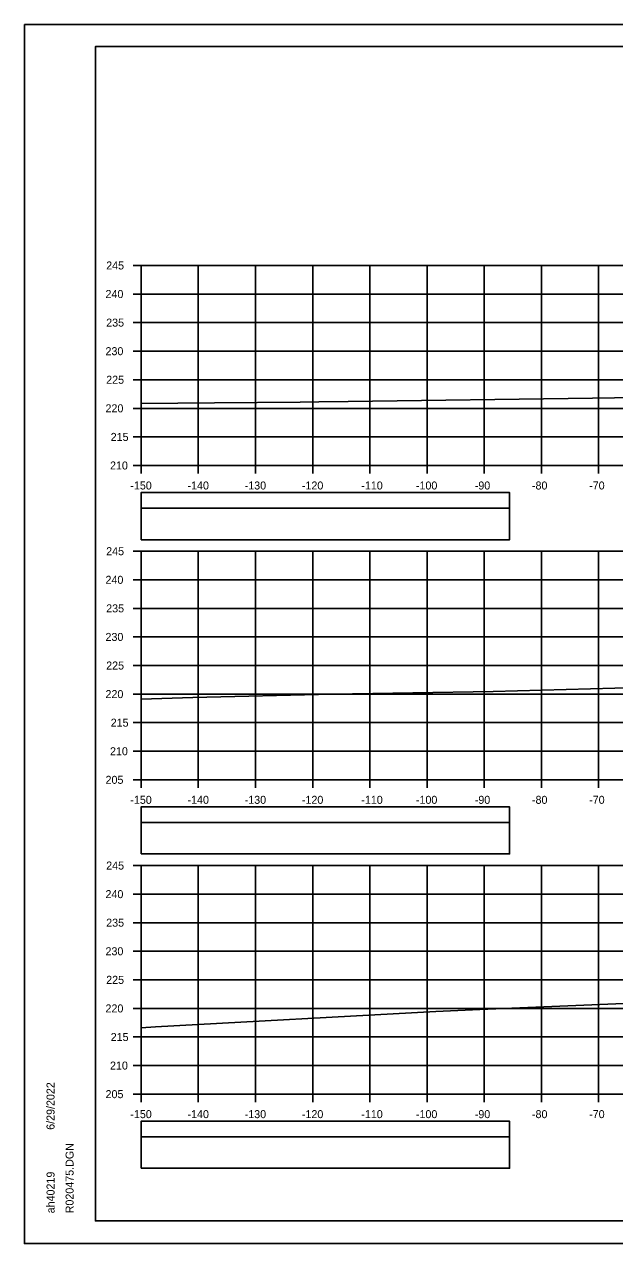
# Model space of a CAD drawing. Extents: x 1386544 to 1388153, y 379785 to 390999.
# Drawn here: x 1387189.3 to 1387292.5, y 389292.2 to 389505.6 of the extents above; entities that cross this region are included whole.
import ezdxf

# ---------------------------------------------------------------- set-up
doc = ezdxf.new("R2010")
doc.units = 0
for name, color, linetype in [('R_Axis', 7, 'Continuous'), ('R_Axis Annot', 7, 'Continuous'), ('R_Border', 7, 'Continuous'), ('R_Exist Surface', 7, 'Continuous'), ('R_Grid', 7, 'Continuous'), ('R_No Plot', 7, 'Continuous')]:
    doc.layers.add(name, color=color, linetype=linetype)

msp = doc.modelspace()

# ---------------------------------------------------------------- linework, layer by layer
at = {"layer": 'R_Axis'}
for p, q in [((1387208.28, 389463.39), (1387209.68, 389463.39)), ((1387209.68, 389428.39), (1387209.68, 389463.39)), ((1387208.28, 389458.39), (1387209.68, 389458.39)), ((1387208.28, 389453.39), (1387209.68, 389453.39)), ((1387208.28, 389448.39), (1387209.68, 389448.39)), ((1387208.28, 389443.39), (1387209.68, 389443.39)), ((1387208.28, 389438.39), (1387209.68, 389438.39)), ((1387208.28, 389433.39), (1387209.68, 389433.39)), ((1387208.28, 389428.39), (1387209.68, 389428.39)), ((1387209.68, 389428.39), (1387509.68, 389428.39)), ((1387209.68, 389426.99), (1387209.68, 389428.39)), ((1387219.68, 389426.99), (1387219.68, 389428.39)), ((1387229.68, 389426.99), (1387229.68, 389428.39)), ((1387239.68, 389426.99), (1387239.68, 389428.39)), ((1387249.68, 389426.99), (1387249.68, 389428.39)), ((1387259.68, 389426.99), (1387259.68, 389428.39)), ((1387269.68, 389426.99), (1387269.68, 389428.39)), ((1387279.68, 389426.99), (1387279.68, 389428.39)), ((1387289.68, 389426.99), (1387289.68, 389428.39)), ((1387208.28, 389413.39), (1387209.68, 389413.39)), ((1387209.68, 389373.39), (1387209.68, 389413.39)), ((1387208.28, 389408.39), (1387209.68, 389408.39)), ((1387208.28, 389403.39), (1387209.68, 389403.39)), ((1387208.28, 389398.39), (1387209.68, 389398.39)), ((1387208.28, 389393.39), (1387209.68, 389393.39)), ((1387208.28, 389388.39), (1387209.68, 389388.39)), ((1387208.28, 389383.39), (1387209.68, 389383.39)), ((1387208.28, 389378.39), (1387209.68, 389378.39)), ((1387208.28, 389373.39), (1387209.68, 389373.39)), ((1387209.68, 389373.39), (1387509.68, 389373.39)), ((1387209.68, 389371.99), (1387209.68, 389373.39)), ((1387219.68, 389371.99), (1387219.68, 389373.39)), ((1387229.68, 389371.99), (1387229.68, 389373.39)), ((1387239.68, 389371.99), (1387239.68, 389373.39)), ((1387249.68, 389371.99), (1387249.68, 389373.39)), ((1387259.68, 389371.99), (1387259.68, 389373.39)), ((1387269.68, 389371.99), (1387269.68, 389373.39)), ((1387279.68, 389371.99), (1387279.68, 389373.39)), ((1387289.68, 389371.99), (1387289.68, 389373.39)), ((1387208.28, 389358.39), (1387209.68, 389358.39)), ((1387209.68, 389318.39), (1387209.68, 389358.39)), ((1387208.28, 389353.39), (1387209.68, 389353.39)), ((1387208.28, 389348.39), (1387209.68, 389348.39)), ((1387208.28, 389343.39), (1387209.68, 389343.39)), ((1387208.28, 389338.39), (1387209.68, 389338.39)), ((1387208.28, 389333.39), (1387209.68, 389333.39)), ((1387208.28, 389328.39), (1387209.68, 389328.39)), ((1387208.28, 389323.39), (1387209.68, 389323.39)), ((1387208.28, 389318.39), (1387209.68, 389318.39)), ((1387209.68, 389318.39), (1387509.68, 389318.39)), ((1387209.68, 389316.99), (1387209.68, 389318.39)), ((1387219.68, 389316.99), (1387219.68, 389318.39)), ((1387229.68, 389316.99), (1387229.68, 389318.39)), ((1387239.68, 389316.99), (1387239.68, 389318.39)), ((1387249.68, 389316.99), (1387249.68, 389318.39)), ((1387259.68, 389316.99), (1387259.68, 389318.39)), ((1387269.68, 389316.99), (1387269.68, 389318.39)), ((1387279.68, 389316.99), (1387279.68, 389318.39)), ((1387289.68, 389316.99), (1387289.68, 389318.39))]:
    msp.add_line(p, q, dxfattribs=at)
at = {"layer": 'R_Axis Annot'}
for points in [[(1387209.68, 389420.94), (1387274.11, 389420.94), (1387274.11, 389423.65), (1387209.68, 389423.65)], [(1387209.68, 389415.41), (1387274.11, 389415.41), (1387274.11, 389420.94), (1387209.68, 389420.94)], [(1387209.68, 389365.94), (1387274.11, 389365.94), (1387274.11, 389368.65), (1387209.68, 389368.65)], [(1387209.68, 389360.41), (1387274.11, 389360.41), (1387274.11, 389365.94), (1387209.68, 389365.94)], [(1387209.68, 389310.94), (1387274.11, 389310.94), (1387274.11, 389313.65), (1387209.68, 389313.65)], [(1387209.68, 389305.41), (1387274.11, 389305.41), (1387274.11, 389310.94), (1387209.68, 389310.94)]]:
    msp.add_lwpolyline(points, close=True, dxfattribs=at)
at = {"layer": 'R_Border'}
for p, q in [((1387201.68, 389501.68), (1387517.86, 389501.68)), ((1387201.68, 389296.22), (1387201.68, 389501.68)), ((1387201.68, 389296.22), (1387201.68, 389296.22)), ((1387517.86, 389296.22), (1387201.68, 389296.22))]:
    msp.add_line(p, q, dxfattribs=at)
at = {"layer": 'R_Exist Surface'}
for points in [[(1387209.68, 389439.21), (1387222.53, 389439.33), (1387237.48, 389439.46), (1387240.77, 389439.5), (1387245.87, 389439.58), (1387288.59, 389440.19), (1387315.52, 389440.57), (1387339.49, 389440.87), (1387376.45, 389441.62), (1387384.31, 389441.78), (1387391.85, 389441.91), (1387436.49, 389442.55), (1387459.42, 389442.91), (1387485.85, 389443.35), (1387509.68, 389443.8)], [(1387209.68, 389387.5), (1387218.74, 389387.82), (1387243.14, 389388.4), (1387271.24, 389388.86), (1387292.52, 389389.41), (1387323.84, 389390.1), (1387376.37, 389391.27), (1387377.48, 389391.3), (1387379.26, 389391.34), (1387427.08, 389392.56), (1387462.08, 389393.37), (1387474.49, 389393.66), (1387496.44, 389394.21), (1387509.68, 389394.55)], [(1387209.68, 389330.02), (1387212.19, 389330.16), (1387261.24, 389332.86), (1387268.89, 389333.2), (1387295.51, 389334.28), (1387309.21, 389334.84), (1387314.13, 389335.02), (1387348.77, 389336.37), (1387369.89, 389336.67), (1387400.38, 389337.33), (1387421.69, 389337.78), (1387433.79, 389338.06), (1387473.23, 389339.12), (1387482.56, 389339.41), (1387497.75, 389339.8), (1387509.68, 389340.13)]]:
    msp.add_lwpolyline(points, dxfattribs=at)
at = {"layer": 'R_Grid'}
for p, q in [((1387209.68, 389463.39), (1387509.68, 389463.39)), ((1387209.68, 389428.39), (1387209.68, 389463.39)), ((1387219.68, 389428.39), (1387219.68, 389463.39)), ((1387229.68, 389428.39), (1387229.68, 389463.39)), ((1387239.68, 389428.39), (1387239.68, 389463.39)), ((1387249.68, 389428.39), (1387249.68, 389463.39)), ((1387259.68, 389428.39), (1387259.68, 389463.39)), ((1387269.68, 389428.39), (1387269.68, 389463.39)), ((1387279.68, 389428.39), (1387279.68, 389463.39)), ((1387289.68, 389428.39), (1387289.68, 389463.39)), ((1387209.68, 389458.39), (1387509.68, 389458.39)), ((1387209.68, 389453.39), (1387509.68, 389453.39)), ((1387209.68, 389448.39), (1387509.68, 389448.39)), ((1387209.68, 389443.39), (1387509.68, 389443.39)), ((1387209.68, 389438.39), (1387509.68, 389438.39)), ((1387209.68, 389433.39), (1387509.68, 389433.39)), ((1387209.68, 389428.39), (1387509.68, 389428.39)), ((1387209.68, 389413.39), (1387509.68, 389413.39)), ((1387209.68, 389373.39), (1387209.68, 389413.39)), ((1387219.68, 389373.39), (1387219.68, 389413.39)), ((1387229.68, 389373.39), (1387229.68, 389413.39)), ((1387239.68, 389373.39), (1387239.68, 389413.39)), ((1387249.68, 389373.39), (1387249.68, 389413.39)), ((1387259.68, 389373.39), (1387259.68, 389413.39)), ((1387269.68, 389373.39), (1387269.68, 389413.39)), ((1387279.68, 389373.39), (1387279.68, 389413.39)), ((1387289.68, 389373.39), (1387289.68, 389413.39)), ((1387209.68, 389408.39), (1387509.68, 389408.39)), ((1387209.68, 389403.39), (1387509.68, 389403.39)), ((1387209.68, 389398.39), (1387509.68, 389398.39)), ((1387209.68, 389393.39), (1387509.68, 389393.39)), ((1387209.68, 389388.39), (1387509.68, 389388.39)), ((1387209.68, 389383.39), (1387509.68, 389383.39)), ((1387209.68, 389378.39), (1387509.68, 389378.39)), ((1387209.68, 389373.39), (1387509.68, 389373.39)), ((1387209.68, 389358.39), (1387509.68, 389358.39)), ((1387209.68, 389318.39), (1387209.68, 389358.39)), ((1387219.68, 389318.39), (1387219.68, 389358.39)), ((1387229.68, 389318.39), (1387229.68, 389358.39)), ((1387239.68, 389318.39), (1387239.68, 389358.39)), ((1387249.68, 389318.39), (1387249.68, 389358.39)), ((1387259.68, 389318.39), (1387259.68, 389358.39)), ((1387269.68, 389318.39), (1387269.68, 389358.39)), ((1387279.68, 389318.39), (1387279.68, 389358.39)), ((1387289.68, 389318.39), (1387289.68, 389358.39)), ((1387209.68, 389353.39), (1387509.68, 389353.39)), ((1387209.68, 389348.39), (1387509.68, 389348.39)), ((1387209.68, 389343.39), (1387509.68, 389343.39)), ((1387209.68, 389338.39), (1387509.68, 389338.39)), ((1387209.68, 389333.39), (1387509.68, 389333.39)), ((1387209.68, 389328.39), (1387509.68, 389328.39)), ((1387209.68, 389323.39), (1387509.68, 389323.39)), ((1387209.68, 389318.39), (1387509.68, 389318.39))]:
    msp.add_line(p, q, dxfattribs=at)
at = {"layer": 'R_No Plot'}
for p, q in [((1387189.28, 389505.57), (1387522.61, 389505.57)), ((1387189.28, 389292.24), (1387522.61, 389292.24))]:
    msp.add_line(p, q, dxfattribs=at)
for points in [[(1387189.27, 389505.57), (1387522.61, 389505.57), (1387522.61, 389292.24), (1387189.27, 389292.24)], [(1387435.6, 389501.68), (1387455.22, 389501.68), (1387455.22, 389491.8), (1387471.33, 389491.8), (1387494.53, 389491.8), (1387494.53, 389467.47), (1387517.86, 389467.47), (1387517.86, 389296.22), (1387201.68, 389296.22), (1387201.68, 389501.68)]]:
    msp.add_lwpolyline(points, close=True, dxfattribs=at)

# ---------------------------------------------------------------- texts
at = {"layer": 'R_Axis Annot'}
for s, p in [('245', (1387203.57, 389462.69)), ('240', (1387203.45, 389457.69)), ('235', (1387203.57, 389452.69)), ('230', (1387203.45, 389447.69)), ('225', (1387203.57, 389442.69)), ('220', (1387203.45, 389437.69)), ('215', (1387204.36, 389432.69)), ('210', (1387204.24, 389427.69)), ('-150', (1387207.79, 389424.19)), ('-140', (1387217.79, 389424.19)), ('-130', (1387227.79, 389424.19)), ('-120', (1387237.79, 389424.19)), ('-110', (1387248.18, 389424.19)), ('-100', (1387257.73, 389424.19)), ('-90', (1387268.02, 389424.19)), ('-80', (1387278.02, 389424.19)), ('-70', (1387288.02, 389424.19)), ('245', (1387203.57, 389412.69)), ('240', (1387203.45, 389407.69)), ('235', (1387203.57, 389402.69)), ('230', (1387203.45, 389397.69)), ('225', (1387203.57, 389392.69)), ('220', (1387203.45, 389387.69)), ('215', (1387204.36, 389382.69)), ('210', (1387204.24, 389377.69)), ('205', (1387203.46, 389372.69)), ('-150', (1387207.79, 389369.19)), ('-140', (1387217.79, 389369.19)), ('-130', (1387227.79, 389369.19)), ('-120', (1387237.79, 389369.19)), ('-110', (1387248.18, 389369.19)), ('-100', (1387257.73, 389369.19)), ('-90', (1387268.02, 389369.19)), ('-80', (1387278.02, 389369.19)), ('-70', (1387288.02, 389369.19)), ('245', (1387203.57, 389357.69)), ('240', (1387203.45, 389352.69)), ('235', (1387203.57, 389347.69)), ('230', (1387203.45, 389342.69)), ('225', (1387203.57, 389337.69)), ('220', (1387203.45, 389332.69)), ('215', (1387204.36, 389327.69)), ('210', (1387204.24, 389322.69)), ('205', (1387203.46, 389317.69)), ('-150', (1387207.79, 389314.19)), ('-140', (1387217.79, 389314.19)), ('-130', (1387227.79, 389314.19)), ('-120', (1387237.79, 389314.19)), ('-110', (1387248.18, 389314.19)), ('-100', (1387257.73, 389314.19)), ('-90', (1387268.02, 389314.19)), ('-80', (1387278.02, 389314.19)), ('-70', (1387288.02, 389314.19))]:
    msp.add_text(s, height=1.4, dxfattribs=at).set_placement(p)
at = {"layer": 'R_Border'}
for s, p in [('6/29/2022', (1387194.54, 389312.15)), ('R020475.DGN', (1387197.87, 389297.54)), ('ah40219', (1387194.54, 389297.54))]:
    msp.add_text(s, height=1.4, rotation=90, dxfattribs=at).set_placement(p)

doc.saveas('drawing.dxf')
